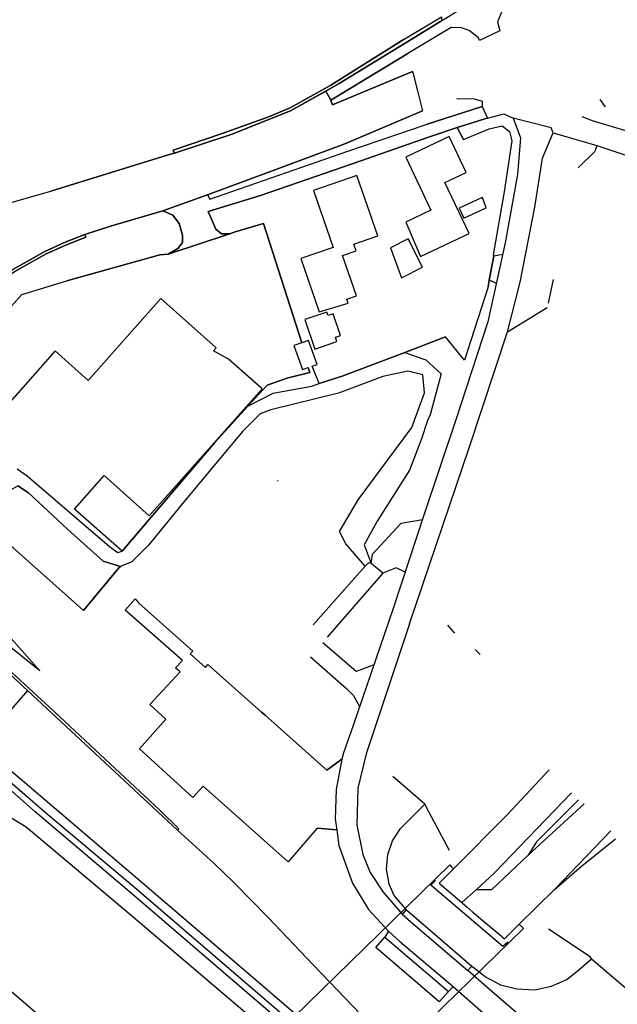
# Model space of a CAD drawing. Extents: x -26035517 to 31750492, y -9237385 to 8160032.
# Tile 287 of 298: x 23922468 to 24029888, y -195276 to -18353. Entities that reach past the tile are written whole.
import ezdxf

# ---------------------------------------------------------------- set-up
doc = ezdxf.new("R2010")
doc.units = 0
doc.layers.add('T-25', color=7, linetype='CONTINUOUS')

msp = doc.modelspace()

# ---------------------------------------------------------------- linework, layer by layer
at = {"layer": 'T-25', "color": 9}
for points in [[(24009081, -16996, 9350), (24008357, -18709, 9350), (24008759, -20327, 9373), (24005123, -22086, 9307), (24004958, -21601, 9337), (24003281, -20312, 9293), (24001890, -19833, 9293), (24000012, -19748, 9193), (23992219, -24418, 9210), (23978385, -32788, 9390), (23978385, -32788, 9390), (23977480, -31174, 9340), (23979905, -29814, 9340), (23991734, -22542, 9100), (23998279, -18573, 9100), (24001596, -16510, 9267)], [(23991554, -21845, 9210), (23978391, -30124, 9347), (23971100, -34182, 9407), (23967097, -35851, 9430), (23958858, -38793, 9513), (23950069, -41815, 9653), (23950269, -42312, 9611)], [(23993057, -27653, 9363), (23978718, -33654, 9423), (23978385, -32788, 9390), (23992219, -24418, 9210)], [(23920259, -51395, 10257), (23928073, -49187, 9953), (23949744, -42484, 9617), (23950269, -42312, 9611), (23960457, -38972, 9493), (23971123, -34740, 9497), (23977480, -31174, 9340), (23978385, -32788, 9390), (23978718, -33654, 9423), (23993057, -27653, 9363), (23993174, -28106, 9437), (23993957, -31135, 9590), (23994766, -34260, 9763), (23994882, -34707, 9743), (23980924, -40644, 9650), (23968002, -45449, 9813), (23956216, -49846, 9877), (23948199, -52718, 10060), (23938796, -55425, 10083), (23934187, -56974, 10207), (23930661, -58324, 10260), (23927006, -59981, 10260), (23921226, -63233, 10287)], [(23979905, -29814, 9340), (23977480, -31174, 9340), (23971123, -34740, 9497), (23960457, -38972, 9493), (23950269, -42312, 9611), (23949744, -42484, 9617), (23928073, -49187, 9953)], [(23978385, -32788, 9390), (23977480, -31174, 9340)], [(24001058, -32515, 9647), (24004152, -32577, 9647), (24005574, -32979, 9647), (24005615, -33924, 9647), (23995516, -37157, 9643)], [(24026750, -32713, 9580), (24027683, -33992, 9580)], [(23948199, -52718, 10060), (23956216, -49846, 9877), (23968002, -45449, 9813), (23980924, -40644, 9650), (23994882, -34707, 9743)], [(23996100, -39411, 9460), (24001089, -37695, 9547), (24004767, -36613, 9427), (24006451, -36069, 9457), (24006547, -36044, 9480), (24009472, -35284, 9620), (24011184, -36041, 9620), (24012474, -39567, 9510), (24011972, -46151, 9510), (24009727, -58424, 9543), (24006593, -72672, 9627), (24000872, -90241, 9863), (23995120, -107367, 10207), (23989636, -124000, 10643)], [(24005615, -33924, 9647), (24006547, -36044, 9480)], [(24018387, -38694, 9587), (24018018, -37770, 9567), (24011184, -36041, 9620)], [(24034852, -39370, 9553), (24025448, -36528, 9553), (24023590, -35778, 9553)], [(23956216, -49846, 9877), (23956656, -50622, 9877), (23981429, -41950, 9633), (23995516, -37157, 9643)], [(23992553, -126924, 10590), (24003344, -95082, 9960), (24010168, -74427, 9607), (24012405, -65491, 9567), (24015035, -52025, 9517), (24016428, -43221, 9610), (24018387, -38694, 9587), (24026226, -40974, 9553), (24026362, -41014, 9587), (24044682, -47116, 9603)], [(24002265, -39864, 9600), (24001089, -37695, 9547)], [(23996100, -39411, 9460), (23983771, -43727, 9640), (23965772, -49948, 9810), (23956317, -52844, 9990), (23957713, -55978, 10093), (23958728, -56818, 10150), (23960246, -56839, 10210), (23961199, -56496, 10103)], [(24022825, -44994, 9547), (24025871, -42049, 9523)], [(24026226, -40974, 9553), (24025871, -42049, 9523)], [(23883486, -81663, 10833), (23883834, -82023, 10833), (23887242, -78396, 10787), (23890663, -74775, 10673), (23894296, -71354, 10643), (23897168, -68690, 10573), (23899008, -67116, 10527), (23902594, -64027, 10493), (23905756, -61697, 10463), (23909755, -59116, 10417), (23913248, -57050, 10330), (23916212, -55558, 10277), (23918416, -54634, 10257), (23917526, -52662, 10257), (23920259, -51395, 10257), (23928073, -49187, 9953)], [(23938796, -55425, 10083), (23948199, -52718, 10060), (23950010, -53449, 10007), (23951151, -54993, 10017), (23951755, -57049, 10110), (23951711, -58411, 10200), (23950920, -59455, 10233), (23949147, -60456, 10233), (23947686, -60597, 10270)], [(23901943, -91277, 10633), (23922834, -67735, 10543), (23922834, -67735, 10543), (23930926, -65264, 10497), (23947686, -60597, 10270), (23949147, -60456, 10233), (23960246, -56839, 10210), (23961199, -56496, 10103), (23966314, -54958, 10067), (23973185, -76399, 10167), (23971765, -76910, 13190), (23973323, -81235, 13193), (23974338, -80870, 13184), (23974641, -81744, 10283), (23970741, -82706, 10433), (23966947, -83999, 10433), (23963457, -87827, 10439), (23957537, -94321, 10450), (23940906, -113879, 10560), (23932304, -106289, 13413), (23937644, -100281, 13413), (23945762, -107497, 13413), (23966062, -84659, 13413), (23960002, -79349, 13413), (23957285, -77856, 13860), (23957781, -77298, 13413), (23947854, -68475, 13413), (23934801, -83160, 13413), (23928851, -77871, 13413), (23916264, -92033, 13413)], [(23934366, -57442, 10207), (23934187, -56974, 10207), (23938796, -55425, 10083)], [(23950828, -163976, 11560), (23923861, -138881, 11463), (23911569, -127563, 11257), (23901811, -118892, 11257), (23897292, -114967, 11170), (23895008, -112733, 11150), (23893376, -110404, 11143), (23892095, -107333, 11097), (23891405, -103388, 11087), (23891667, -100172, 11073), (23892851, -96771, 10987), (23896613, -90589, 10897), (23902739, -81080, 10690), (23905160, -77540, 10637), (23908160, -74289, 10553), (23912119, -70341, 10487), (23916697, -66466, 10367), (23921226, -63233, 10287), (23927006, -59981, 10260), (23930661, -58324, 10260), (23934187, -56974, 10207)], [(23924200, -138512, 11463), (23911905, -127191, 11257), (23902142, -118516, 11257), (23897632, -114598, 11170), (23895392, -112407, 11150), (23893817, -110161, 11143), (23892579, -107192, 11097), (23891910, -103365, 11087), (23892161, -100276, 11073), (23893307, -96986, 10987), (23897038, -90855, 10897), (23903156, -81357, 10690), (23905553, -77853, 10637), (23908521, -74636, 10553), (23912458, -70710, 10487), (23917005, -66862, 10367), (23921495, -63656, 10287), (23927233, -60428, 10260), (23930854, -58787, 10260), (23934366, -57442, 10207)], [(23921226, -63233, 10287), (23927006, -59981, 10260), (23930661, -58324, 10260), (23934187, -56974, 10207), (23934366, -57442, 10207), (23930854, -58787, 10260), (23927233, -60428, 10260), (23921495, -63656, 10287)], [(23960246, -56839, 10210), (23949147, -60456, 10233)], [(23947686, -60597, 10270), (23930926, -65264, 10497)], [(24008059, -65684, 9553), (24006837, -65159, 9647), (24007670, -60794, 9577), (24009296, -60491, 9450)], [(24007555, -60593, 9647), (24007670, -60794, 9577)], [(24006668, -66355, 9710), (24006837, -65159, 9647)], [(24017507, -69284, 9680), (24018417, -65051, 9650)], [(24010168, -74427, 9607), (24017290, -70049, 9660)], [(23991679, -78163, 10107), (23999001, -75369, 9883)], [(23922024, -99083, 10563), (23923842, -100343, 10563), (23938626, -112989, 10563), (23940104, -114106, 10563), (23940906, -113879, 10560), (23957537, -94321, 10450), (23963457, -87827, 10439), (23968017, -85438, 10653), (23974917, -84192, 10567), (23976271, -83752, 10502), (23980443, -82396, 10303), (23991679, -78163, 10107), (23995486, -79471, 10153), (23998246, -81961, 10037), (23996234, -89335, 10107), (23995797, -90360, 10403), (23994711, -93677, 10430), (23992563, -99269, 10510), (23986716, -108451, 10697), (23984375, -112701, 10593), (23985619, -116067, 10410), (23985137, -115952, 12023), (23984588, -116569, 12415), (23981076, -112564, 11657), (23979944, -110315, 11610), (23983337, -104619, 11480), (23992947, -91621, 10970), (23995226, -85373, 10557), (23994908, -82167, 10557), (23992226, -81538, 10697), (23987746, -82462, 11057), (23979787, -85450, 11393), (23967620, -88461, 11330), (23967620, -88461, 11330), (23965717, -89150, 11343), (23962549, -92297, 11320), (23957358, -98517, 11453), (23951515, -105602, 11510), (23945600, -112779, 11490), (23942640, -115745, 11520), (23940611, -116592, 11527), (23937454, -115637, 11593), (23931038, -109890, 11503), (23924057, -103344, 11453), (23922129, -102130, 11473)], [(23963457, -87827, 10439), (23966947, -83999, 10433), (23970741, -82706, 10433), (23974641, -81744, 10283), (23974338, -80870, 13184)], [(23976271, -83752, 10502), (23975041, -80617, 10310)], [(23968793, -101170, 11310), (23968912, -101129, 11310)], [(23915292, -107666, 11527), (23915173, -107860, 11490), (23933955, -124520, 11687), (23940373, -116767, 11543), (23940611, -116592, 11527)], [(23940906, -113879, 10560), (23932304, -106289, 13413)], [(23991729, -117651, 10477), (23990129, -116863, 10533), (23987756, -117817, 10367), (23985619, -116067, 10410), (23985885, -114409, 10530), (23991046, -108812, 10420), (23994852, -108178, 10228)], [(23985137, -115952, 12023), (23984588, -116569, 12415), (23975210, -127093, 19110)], [(23987756, -117817, 10367), (23977724, -129322, 19110)], [(23989636, -124000, 10643), (23982414, -145155, 10883), (23980684, -150092, 11020), (23980367, -151205, 11093), (23979379, -156677, 11097), (23979202, -162005, 11157)], [(23911905, -127191, 11257), (23924200, -138512, 11463), (23927860, -141955, 11533), (23947718, -160436, 11560), (23951076, -163749, 11560), (23950828, -163976, 11560), (23923861, -138881, 11463), (23923861, -138881, 11463), (23911569, -127563, 11257)], [(23917564, -125832, 11723), (23926099, -135355, 11443), (23916576, -127757, 11320)], [(23992553, -126924, 10590), (23984767, -150290, 10950), (23983266, -156460, 11030), (23983054, -163055, 11167), (23984157, -168378, 11203), (23985470, -171590, 11343), (23987782, -175118, 11477), (23991293, -179111, 11467), (23992012, -178307, 11457), (23989807, -175735, 11437), (23988908, -173709, 11447), (23988418, -170985, 11267), (23988611, -168341, 11210), (23989461, -165912, 11210), (23990921, -163713, 11210), (23993067, -161502, 11183), (23995267, -159305, 11183), (23995480, -159752, 11107)], [(24000672, -128577, 9680), (23999420, -127138, 9737)], [(23911569, -127563, 11257), (23923861, -138881, 11463), (23915466, -148547, 11400)], [(23986019, -134354, 10860), (23982970, -135463, 11027), (23976959, -130332, 11443)], [(24004341, -131546, 9810), (24005220, -132395, 9737)], [(23974756, -132816, 19099), (23981276, -138589, 11157), (23982448, -139817, 11023), (23983556, -141751, 10843)], [(23924200, -138512, 11463), (23927860, -141955, 11533), (23947718, -160436, 11560), (23951076, -163749, 11560), (23950828, -163976, 11560)], [(23980367, -151205, 11093), (23977667, -153176, 11640), (23966594, -143327, 11803), (23965931, -142766, 19067)], [(24038867, -254342, 11633), (24013853, -232935, 11660), (23991097, -213448, 11660), (23965296, -191256, 11620), (23943286, -172448, 11673), (23920529, -153028, 11497), (23920224, -153479, 11447), (23918312, -151625, 11480)], [(24035258, -258471, 10773), (24015726, -241785, 10823), (23989119, -219219, 10890), (23962979, -196769, 10867), (23942525, -179340, 10897), (23923611, -163469, 10870), (23919769, -161090, 10977), (23916015, -158871, 11057), (23912188, -153687, 11186), (23911777, -153130, 11200)], [(24037046, -256426, 11497), (24005529, -229433, 11433), (23987860, -214233, 11423), (23962869, -192810, 11400), (23942915, -175680, 11427), (23925239, -160711, 11433), (23916750, -153207, 11463)], [(23917488, -152459, 11537), (23927487, -161127, 11507), (23942663, -173878, 11510), (23966468, -194288, 11480), (23987166, -211996, 11523), (24015764, -236703, 11540), (24037901, -255448, 11497)], [(24000443, -170906, 17053), (24010077, -161258, 16857), (24017615, -153136, 16677)], [(23882902, -154333, 10867), (23885960, -158448, 10867), (23886536, -159223, 10867), (23891333, -165680, 10867), (23895111, -170594, 10867), (23895956, -171353, 10867), (23903369, -177900, 10890), (23935996, -205836, 10890), (23969898, -234866, 10930), (23993780, -255164, 10903), (24019205, -276834, 10877)], [(23995267, -159305, 11183), (23989512, -154351, 10840)], [(24022887, -158559, 17117), (24015383, -166095, 17117), (24013836, -168462, 17117), (24007269, -174681, 17117), (24004490, -174684, 17227), (24007830, -171631, 17120), (24021633, -157276, 16927)], [(24023959, -159229, 17119), (24013836, -168462, 17117)], [(23995480, -159752, 11107), (23999693, -167561, 16713)], [(23979202, -162005, 11157), (23979450, -163908, 11227), (23979820, -166749, 11293), (23982312, -173521, 11423), (23985175, -178219, 11587), (23988748, -182140, 11597), (23988108, -183211, 11707)], [(24043801, -248698, 11667), (24016164, -224821, 11617), (23995904, -207566, 11787), (23985160, -198546, 11787), (23975227, -188154, 11787), (23967135, -179685, 11667), (23960981, -173390, 11633), (23957436, -169993, 11633), (23950828, -163976, 11560)], [(23975952, -163640, 11653), (23979450, -163908, 11227)], [(24028738, -164105, 17143), (24018622, -174642, 17033)], [(24012222, -180899, 17053), (24018622, -174642, 17033), (24023437, -170447, 17037), (24029588, -165531, 17047)], [(23917923, -250066, 17053), (23999783, -170209, 17053), (23999989, -170427, 17553), (24000443, -170906, 17053), (23997865, -173533, 17053), (24001948, -177007, 17054), (24002072, -177113, 17770), (24002843, -177768, 17907), (24003934, -178696, 17210), (24006469, -180853, 17210), (24008989, -182997, 17140), (24009183, -183162, 17140), (24009587, -183506, 17053), (24012222, -180899, 17053), (24012577, -181227, 17767), (24013009, -181626, 17053), (23931491, -261141, 17053)], [(24010211, -184108, 16337), (24009320, -184898, 16277), (23996373, -173853, 16277), (23997215, -173021, 16267)], [(24004490, -174684, 17227), (24001948, -177007, 17054)], [(23992012, -178307, 11457), (24003758, -188417, 11457)], [(23991293, -179111, 11467), (23993211, -180794, 11457), (24003025, -189217, 11507)], [(23988748, -182140, 11597), (23990774, -184003, 11597), (24000372, -192066, 11597)], [(24057892, -236253, 10923), (24025450, -208547, 11187), (24007316, -192953, 11517), (24003025, -189217, 11507), (24003758, -188417, 11457), (24005210, -189575, 11417), (24006173, -190327, 11457), (24008904, -191792, 11477), (24011833, -192515, 11187), (24015074, -192699, 11190), (24018031, -192043, 11187), (24020822, -190800, 11187), (24022997, -189101, 11187), (24025271, -187095, 11187), (24024980, -186758, 11400), (24017545, -181801, 15906)], [(24025271, -187095, 11187), (24031320, -192232, 10313)], [(23999571, -192966, 11537), (24000372, -192066, 11597), (24006232, -197216, 11537), (24020340, -209038, 11180), (24025701, -213664, 11077), (24054898, -238860, 10963)]]:
    msp.add_polyline3d(points, dxfattribs=at)
for points in [[(23950269, -42312, 9611), (23950069, -41815, 9653), (23958858, -38793, 9513), (23967097, -35851, 9430), (23971100, -34182, 9407), (23978391, -30124, 9347), (23991554, -21845, 9210), (23998281, -17825, 9140), (23998279, -18573, 9100), (23991734, -22542, 9100), (23979905, -29814, 9340), (23971123, -34740, 9497), (23960457, -38972, 9493), (23950269, -42312, 9611)], [(23996100, -39411, 9460), (23983771, -43727, 9640), (23965772, -49948, 9810), (23956317, -52844, 9990), (23957713, -55978, 10093), (23958728, -56818, 10150), (23960246, -56839, 10210), (23949147, -60456, 10233), (23950920, -59455, 10233), (23951711, -58411, 10200), (23951755, -57049, 10110), (23951151, -54993, 10017), (23950010, -53449, 10007), (23948199, -52718, 10060), (23956216, -49846, 9877), (23956656, -50622, 9877), (23981429, -41950, 9633), (23995516, -37157, 9643), (24005615, -33924, 9647), (24006547, -36044, 9480), (24006451, -36069, 9457), (24004767, -36613, 9427), (24001089, -37695, 9547), (23996100, -39411, 9460)], [(23975041, -80617, 10310), (23975911, -80304, 13170), (23974353, -75978, 13173), (23973185, -76399, 10167), (23966314, -54958, 10067), (23961199, -56496, 10103), (23960246, -56839, 10210), (23958728, -56818, 10150), (23957713, -55978, 10093), (23956317, -52844, 9990), (23965772, -49948, 9810), (23983771, -43727, 9640), (23996100, -39411, 9460), (24001089, -37695, 9547), (24002265, -39864, 9600), (24006832, -37951, 9660), (24009185, -37409, 9653), (24010513, -38416, 9657), (24010925, -40147, 9647), (24009544, -49307, 9623), (24007555, -60593, 9647), (24007670, -60794, 9577), (24006837, -65159, 9647), (24006668, -66355, 9710), (24002433, -79526, 9787), (23999001, -75369, 9883), (23991679, -78163, 10107), (23980443, -82396, 10303), (23976271, -83752, 10502), (23975041, -80617, 10310)], [(23991848, -43057, 12887), (23996369, -52584, 12603), (23991846, -54731, 12600), (23994533, -60876, 12600), (24003234, -56748, 12567), (23998903, -47622, 12907), (24002747, -45798, 12893), (23999682, -39340, 12887), (23991848, -43057, 12887)], [(23975277, -49028, 13113), (23978824, -59275, 13010), (23973004, -61290, 12213), (23976306, -70831, 12210), (23981533, -69294, 12577), (23981286, -68583, 12580), (23983017, -67983, 12613), (23980498, -60704, 12607), (23982926, -59864, 12620), (23982517, -58682, 12887), (23986826, -57191, 13247), (23983068, -46331, 13110), (23975277, -49028, 13113)], [(24002310, -54017, 11250), (24006304, -52183, 11240), (24005675, -50283, 11293), (24005489, -50369, 9387), (24001480, -52209, 11250), (24002310, -54017, 11250)], [(23992282, -57732, 11813), (23989101, -59364, 11830), (23991084, -64746, 11830), (23994881, -62797, 11813), (23992282, -57732, 11813)], [(23975530, -77533, 12023), (23979478, -76205, 12043), (23979210, -75406, 12033), (23980136, -75095, 12033), (23978834, -71221, 12077), (23977907, -71533, 12073), (23977692, -70892, 12077), (23973743, -72219, 12123), (23975530, -77533, 12023)], [(23915292, -107666, 11527), (23917694, -106290, 11530), (23920873, -102854, 11480), (23922129, -102130, 11473), (23924057, -103344, 11453), (23931038, -109890, 11503), (23937454, -115637, 11593), (23940611, -116592, 11527), (23940373, -116767, 11543), (23933955, -124520, 11687), (23915173, -107860, 11490), (23915292, -107666, 11527)], [(23975952, -163640, 11653), (23970701, -169663, 11843), (23955433, -156074, 11897), (23953573, -158135, 11930), (23943984, -149342, 11830), (23948717, -144064, 11867), (23945843, -141401, 11863), (23951285, -135519, 11923), (23950466, -134845, 11907), (23951714, -133520, 11907), (23941454, -124480, 11867), (23943197, -122439, 11833), (23943830, -123164, 11833), (23953561, -131794, 19097), (23953086, -132330, 19087), (23955839, -134772, 19080), (23956315, -134236, 19077), (23965931, -142766, 19067), (23966594, -143327, 11803), (23977667, -153176, 11640), (23980367, -151205, 11093), (23979379, -156677, 11097), (23979202, -162005, 11157), (23979450, -163908, 11227), (23975952, -163640, 11653)], [(23999571, -192966, 11537), (23997877, -194808, 11697), (23986489, -185043, 11697), (23988108, -183211, 11707), (23999571, -192966, 11537)]]:
    msp.add_polyline3d(points, close=True, dxfattribs=at)

doc.saveas('drawing.dxf')
